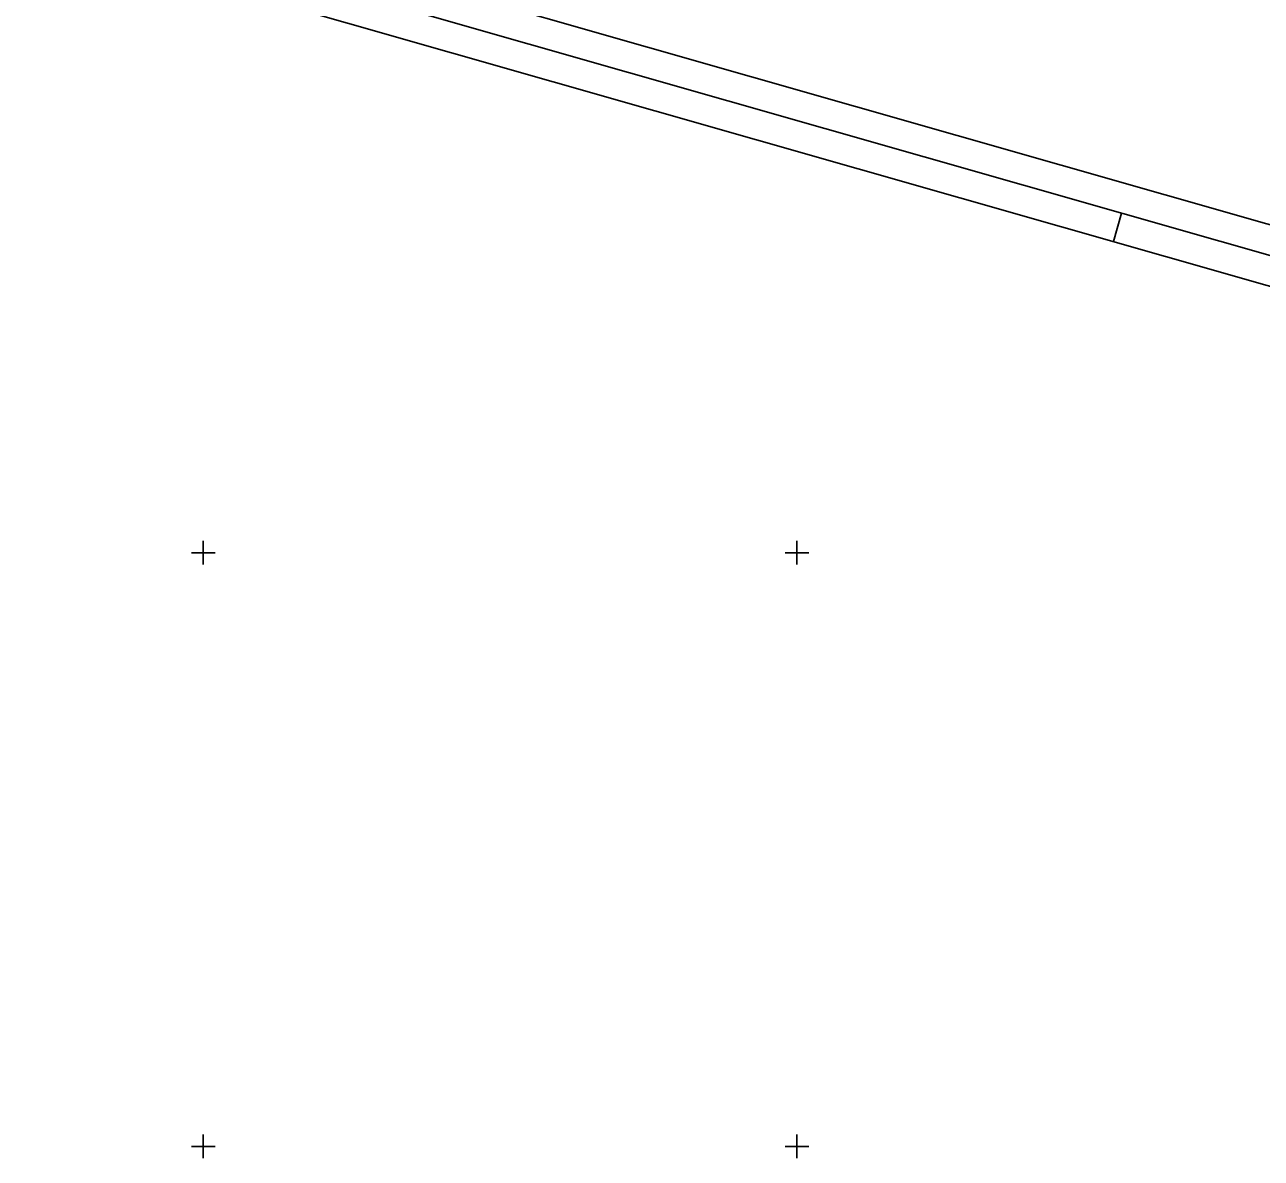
# Model space of a CAD drawing. Extents: x -866402 to -860377, y -1041908 to -1038598.
# Drawn here: x -863330.1 to -863121.8, y -1040202 to -1040011 of the extents above; entities that cross this region are included whole.
import ezdxf

# ---------------------------------------------------------------- set-up
doc = ezdxf.new("R2010")
doc.units = 0
doc.layers.add('Vrstva 1', color=7, linetype='Continuous')
doc.layers.add('Vrstva 5', color=7, linetype='Continuous')

msp = doc.modelspace()

# ---------------------------------------------------------------- linework, layer by layer
at = {"layer": 'Vrstva 1'}
msp.add_line((-863145.31, -1040042.77), (-863146.68, -1040047.57), dxfattribs=at)
for points in [[(-863550.56, -1039932.35), (-862742.8, -1040162.8), (-862661.32, -1039877.21), (-863469.08, -1039646.75)], [(-862746.23, -1040156.62), (-863544.38, -1039928.91), (-863465.64, -1039652.93), (-862667.5, -1039880.64)], [(-863538.2, -1039925.48), (-862946.8, -1040094.2), (-862870.81, -1039827.83), (-863462.21, -1039659.11)]]:
    msp.add_lwpolyline(points, close=True, dxfattribs=at)
at = {"layer": 'Vrstva 5'}
for p, q in [((-863300, -1040098), (-863300, -1040102)), ((-863200, -1040098), (-863200, -1040102)), ((-863302, -1040100), (-863298, -1040100)), ((-863202, -1040100), (-863198, -1040100)), ((-863300, -1040198), (-863300, -1040202)), ((-863200, -1040198), (-863200, -1040202)), ((-863302, -1040200), (-863298, -1040200)), ((-863202, -1040200), (-863198, -1040200))]:
    msp.add_line(p, q, dxfattribs=at)

doc.saveas('drawing.dxf')
